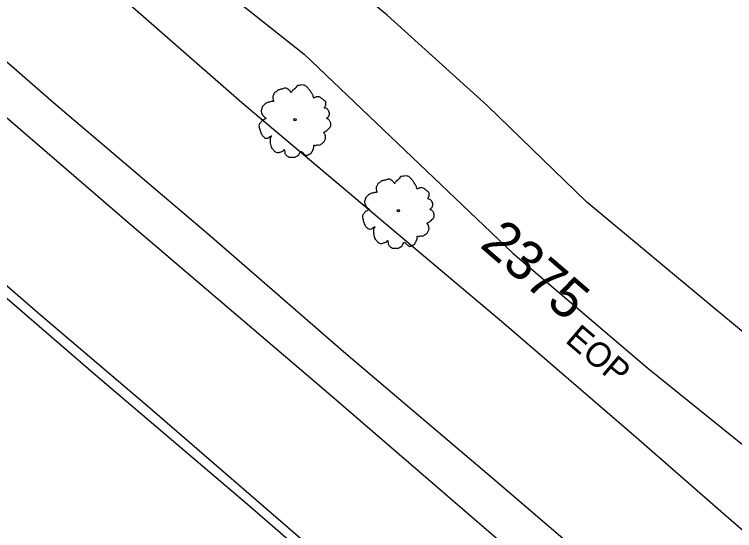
# Model space of a CAD drawing. Extents: x 2076109 to 2080761, y 592812 to 596750.
# Drawn here: x 2076678.1 to 2076824.7, y 596326.7 to 596431.7 of the extents above; entities that cross this region are included whole.
import ezdxf

# ---------------------------------------------------------------- set-up
doc = ezdxf.new("R2010")
doc.units = 0
for name, color, linetype in [('RD_EX_Fence_ChLk', 7, 'Continuous'), ('RD_EX_Misc', 7, 'Continuous'), ('RD_EX_Road', 7, 'Continuous'), ('RD_EX_Road_txCode', 7, 'Continuous'), ('RD_EX_VEG', 7, 'Continuous'), ('RD_HC_TX_Sta50', 7, 'Continuous')]:
    doc.layers.add(name, color=color, linetype=linetype)

msp = doc.modelspace()

# ---------------------------------------------------------------- linework, layer by layer
at = {"layer": 'RD_EX_Fence_ChLk'}
for points in [[(2076421.67, 596703.84), (2076420.04, 596678.46), (2076435, 596664.99), (2076476.98, 596628.77), (2076494.9, 596613.54), (2076529.02, 596583.47), (2076547.46, 596566.35), (2076588.83, 596531.53), (2076656.07, 596472.58), (2076690.89, 596443.2), (2076724.42, 596413.81), (2076777.76, 596368.9), (2076804.64, 596345.73), (2076822.97, 596329.73)], [(2076421.67, 596703.84), (2076420.04, 596678.46), (2076435, 596664.99), (2076476.98, 596628.77), (2076494.9, 596613.54), (2076529.02, 596583.47), (2076547.46, 596566.35), (2076588.83, 596531.53), (2076656.07, 596472.58), (2076690.89, 596443.2), (2076724.42, 596413.81), (2076777.76, 596368.9), (2076804.64, 596345.73), (2076822.97, 596329.73)], [(2076822.97, 596329.73), (2076907.02, 596257.07), (2076948.27, 596221.63), (2077023.38, 596156.57), (2077092.73, 596094.04)], [(2076822.97, 596329.73), (2076907.02, 596257.07), (2076948.27, 596221.63), (2077023.38, 596156.57), (2077092.73, 596094.04)]]:
    msp.add_lwpolyline(points, dxfattribs=at)
at = {"layer": 'RD_EX_Misc'}
for points in [[(2076810.47, 596295.64), (2076777.15, 596324.36), (2076741.65, 596354.97), (2076702.03, 596388.72), (2076677.4, 596409.97), (2076647.32, 596435.89), (2076621.03, 596458.58), (2076590.12, 596485.04), (2076559.73, 596511.07), (2076528.18, 596538.3), (2076511.92, 596552.28), (2076473.05, 596585.81), (2076454.39, 596601.84), (2076432.84, 596620.26), (2076409.88, 596640.05), (2076391.02, 596656.42), (2076366.25, 596677.71), (2076342.59, 596698.16), (2076317.7, 596719.66), (2076298.57, 596736.16), (2076283.82, 596748.95)], [(2076792.25, 596277.09), (2076766.6, 596299.24), (2076739.85, 596322.1), (2076705.21, 596352.04), (2076683.44, 596370.57), (2076661.29, 596389.7), (2076634.65, 596412.67), (2076608.65, 596435.12), (2076588.09, 596452.73), (2076560.2, 596476.97), (2076539.56, 596494.65), (2076513.35, 596516.99), (2076492.55, 596535.23), (2076471.22, 596553.49), (2076440.45, 596579.86), (2076417.79, 596599.46), (2076392.71, 596620.95), (2076369.17, 596640.89), (2076350.77, 596656.67), (2076332.26, 596672.64), (2076312.58, 596689.46), (2076285.06, 596712.98), (2076260.58, 596734.4)]]:
    msp.add_lwpolyline(points, dxfattribs=at)
at = {"layer": 'RD_EX_Road'}
for points in [[(2076295.81, 596750.03), (2076327.33, 596722.94), (2076360.43, 596694.1), (2076392.1, 596666.86), (2076422.24, 596640.73), (2076455.24, 596612.56), (2076486.01, 596586.14), (2076511.22, 596564.37), (2076545.63, 596535.19), (2076573.69, 596510.93), (2076594.17, 596493.79), (2076616.52, 596474.15), (2076639.68, 596454.59), (2076664.74, 596432.37), (2076686.11, 596413.8), (2076717.68, 596386.95), (2076745.58, 596362.77), (2076775.65, 596337.23), (2076797.83, 596318.25), (2076816.41, 596301.99)], [(2076790.96, 596275.94), (2076766.19, 596297.13), (2076743.02, 596316.93), (2076725.56, 596332.03), (2076694.64, 596358.37), (2076670.64, 596379.01), (2076648.31, 596398.11), (2076621.33, 596421.25), (2076606.1, 596434.61), (2076585.26, 596452.43), (2076568.05, 596467.31), (2076541.22, 596490.38), (2076523.49, 596505.54), (2076502.2, 596523.86), (2076469.84, 596552.11), (2076441.78, 596576.24), (2076412.01, 596601.82), (2076388.5, 596622.07), (2076362.03, 596644.66), (2076330.25, 596672.15), (2076299.41, 596698.57), (2076259.14, 596733.27)], [(2076842.97, 596352.71), (2076832.37, 596362.19), (2076820.52, 596372), (2076794.64, 596393.55), (2076774.42, 596413.16), (2076753.99, 596431.61), (2076731.69, 596450.01), (2076701.65, 596478.13), (2076672.55, 596503.52), (2076646.56, 596525.28), (2076627.87, 596540.71), (2076592.82, 596570.89), (2076568.98, 596591.67), (2076548.54, 596609.33), (2076527.99, 596626.43), (2076515.1, 596637.29), (2076494.85, 596655.12), (2076477.27, 596670.31), (2076468.82, 596677.3), (2076461.99, 596669.18), (2076455.15, 596661.07)], [(2076842.97, 596352.71), (2076832.37, 596362.19), (2076820.52, 596372), (2076794.64, 596393.55), (2076774.42, 596413.16), (2076753.99, 596431.61), (2076731.69, 596450.01), (2076701.65, 596478.13), (2076672.55, 596503.52), (2076646.56, 596525.28), (2076627.87, 596540.71), (2076592.82, 596570.89), (2076568.98, 596591.67), (2076548.54, 596609.33), (2076527.99, 596626.43), (2076515.1, 596637.29), (2076494.85, 596655.12), (2076477.27, 596670.31), (2076468.82, 596677.3), (2076461.99, 596669.18), (2076455.15, 596661.07)], [(2076455.15, 596661.07), (2076476.63, 596642.92), (2076494.95, 596628.34), (2076515.98, 596609.91), (2076530.88, 596597.77), (2076547.6, 596583.48), (2076561.23, 596571.31), (2076579.89, 596554.59), (2076592.31, 596544.26), (2076607.07, 596531.52), (2076649.41, 596493.37), (2076665.89, 596479.72), (2076693.1, 596458.59), (2076737.13, 596423.64), (2076779.57, 596383.19), (2076807.07, 596359.79), (2076830.55, 596340.86)], [(2076455.15, 596661.07), (2076476.63, 596642.92), (2076494.95, 596628.34), (2076515.98, 596609.91), (2076530.88, 596597.77), (2076547.6, 596583.48), (2076561.23, 596571.31), (2076579.89, 596554.59), (2076592.31, 596544.26), (2076607.07, 596531.52), (2076649.41, 596493.37), (2076665.89, 596479.72), (2076693.1, 596458.59), (2076737.13, 596423.64), (2076779.57, 596383.19), (2076807.07, 596359.79), (2076830.55, 596340.86)]]:
    msp.add_lwpolyline(points, dxfattribs=at)
at = {"layer": 'RD_EX_VEG'}
for centre, radius in [((2076735.25, 596410.32), 0.25), ((2076735.25, 596410.32), 0.25), ((2076735.23, 596410.32), 0.0001), ((2076735.23, 596410.32), 0.0001), ((2076756.28, 596391.81), 0.25), ((2076756.28, 596391.81), 0.25), ((2076756.26, 596391.82), 0.0001), ((2076756.26, 596391.82), 0.0001)]:
    msp.add_circle(centre, radius, dxfattribs=at)
for points in [[(2076741.55, 596413.73), (2076741.43, 596414), (2076741.18, 596414.24), (2076740.97, 596414.4), (2076740.79, 596414.56), (2076740.59, 596414.71), (2076740.29, 596414.88), (2076740.01, 596414.98), (2076739.73, 596414.97), (2076739.51, 596414.9), (2076739.25, 596414.81), (2076739.09, 596414.72), (2076739.01, 596414.82), (2076738.96, 596414.96), (2076738.9, 596415.22), (2076738.78, 596415.43), (2076738.66, 596415.65), (2076738.46, 596415.94), (2076738.29, 596416.25), (2076738.11, 596416.46), (2076737.91, 596416.72), (2076737.61, 596416.99), (2076737.33, 596417.23), (2076736.97, 596417.37), (2076736.43, 596417.35), (2076736.07, 596417.29), (2076735.77, 596417.29), (2076735.46, 596416.94), (2076735.24, 596416.62), (2076735.08, 596416.5), (2076734.74, 596416.22), (2076734.6, 596416.03), (2076734.48, 596415.82), (2076734.43, 596415.87), (2076734.2, 596416.17), (2076733.96, 596416.38), (2076733.56, 596416.64), (2076733.25, 596416.73), (2076732.92, 596416.66), (2076732.6, 596416.51), (2076732.38, 596416.49), (2076732.1, 596416.42), (2076732.03, 596416.41), (2076731.72, 596416.29), (2076731.38, 596415.98), (2076731.08, 596415.79), (2076730.95, 596415.57), (2076730.87, 596415.35), (2076730.74, 596415.08), (2076730.74, 596414.62), (2076730.81, 596414.29), (2076730.89, 596414.1), (2076730.37, 596414.01), (2076730.04, 596413.88), (2076729.63, 596413.79), (2076729.57, 596413.75), (2076729.13, 596413.56), (2076728.92, 596413.27), (2076728.63, 596413.02), (2076728.52, 596412.76), (2076728.39, 596412.37), (2076728.36, 596411.98), (2076728.5, 596411.48), (2076728.71, 596411.15), (2076729.15, 596410.73), (2076729.34, 596410.55), (2076729.17, 596410.49), (2076728.86, 596410.28), (2076728.49, 596410.07), (2076728.28, 596409.78), (2076728.09, 596409.56), (2076727.95, 596409.31), (2076727.91, 596408.91), (2076728.04, 596408.53), (2076728.12, 596408.09), (2076728.28, 596407.66), (2076728.5, 596407.21), (2076728.93, 596406.76), (2076729.17, 596406.58), (2076729.37, 596406.58), (2076729.8, 596406.59), (2076729.97, 596406.75), (2076730.5, 596407.02), (2076730.4, 596406.85), (2076730.18, 596406.52), (2076730.17, 596405.94), (2076730.21, 596405.51), (2076730.31, 596405.02), (2076730.4, 596404.72), (2076730.7, 596404.34), (2076730.95, 596404.06), (2076731.24, 596403.79), (2076731.63, 596403.67), (2076731.95, 596403.65), (2076732.21, 596403.74), (2076732.58, 596403.86), (2076732.75, 596403.9)], [(2076741.55, 596413.73), (2076741.43, 596414), (2076741.18, 596414.24), (2076740.97, 596414.4), (2076740.79, 596414.56), (2076740.59, 596414.71), (2076740.29, 596414.88), (2076740.01, 596414.98), (2076739.73, 596414.97), (2076739.51, 596414.9), (2076739.25, 596414.81), (2076739.09, 596414.72), (2076739.01, 596414.82), (2076738.96, 596414.96), (2076738.9, 596415.22), (2076738.78, 596415.43), (2076738.66, 596415.65), (2076738.46, 596415.94), (2076738.29, 596416.25), (2076738.11, 596416.46), (2076737.91, 596416.72), (2076737.61, 596416.99), (2076737.33, 596417.23), (2076736.97, 596417.37), (2076736.43, 596417.35), (2076736.07, 596417.29), (2076735.77, 596417.29), (2076735.46, 596416.94), (2076735.24, 596416.62), (2076735.08, 596416.5), (2076734.74, 596416.22), (2076734.6, 596416.03), (2076734.48, 596415.82), (2076734.43, 596415.87), (2076734.2, 596416.17), (2076733.96, 596416.38), (2076733.56, 596416.64), (2076733.25, 596416.73), (2076732.92, 596416.66), (2076732.6, 596416.51), (2076732.38, 596416.49), (2076732.1, 596416.42), (2076732.03, 596416.41), (2076731.72, 596416.29), (2076731.38, 596415.98), (2076731.08, 596415.79), (2076730.95, 596415.57), (2076730.87, 596415.35), (2076730.74, 596415.08), (2076730.74, 596414.62), (2076730.81, 596414.29), (2076730.89, 596414.1), (2076730.37, 596414.01), (2076730.04, 596413.88), (2076729.63, 596413.79), (2076729.57, 596413.75), (2076729.13, 596413.56), (2076728.92, 596413.27), (2076728.63, 596413.02), (2076728.52, 596412.76), (2076728.39, 596412.37), (2076728.36, 596411.98), (2076728.5, 596411.48), (2076728.71, 596411.15), (2076729.15, 596410.73), (2076729.34, 596410.55), (2076729.17, 596410.49), (2076728.86, 596410.28), (2076728.49, 596410.07), (2076728.28, 596409.78), (2076728.09, 596409.56), (2076727.95, 596409.31), (2076727.91, 596408.91), (2076728.04, 596408.53), (2076728.12, 596408.09), (2076728.28, 596407.66), (2076728.5, 596407.21), (2076728.93, 596406.76), (2076729.17, 596406.58), (2076729.37, 596406.58), (2076729.8, 596406.59), (2076729.97, 596406.75), (2076730.5, 596407.02), (2076730.4, 596406.85), (2076730.18, 596406.52), (2076730.17, 596405.94), (2076730.21, 596405.51), (2076730.31, 596405.02), (2076730.4, 596404.72), (2076730.7, 596404.34), (2076730.95, 596404.06), (2076731.24, 596403.79), (2076731.63, 596403.67), (2076731.95, 596403.65), (2076732.21, 596403.74), (2076732.58, 596403.86), (2076732.75, 596403.9)], [(2076732.75, 596403.9), (2076732.87, 596404.05), (2076733.06, 596404.22), (2076733.08, 596404.14), (2076733.12, 596403.97), (2076733.15, 596403.66), (2076733.19, 596403.43), (2076733.37, 596403.16), (2076733.6, 596402.97), (2076734.06, 596402.72), (2076734.61, 596402.71), (2076735.09, 596402.67), (2076735.41, 596402.76), (2076735.58, 596402.92), (2076736, 596403.18), (2076736.12, 596403.48), (2076736.21, 596403.59), (2076736.5, 596403.87), (2076736.59, 596403.83), (2076736.76, 596403.61), (2076737.06, 596403.35), (2076737.3, 596403.17), (2076737.56, 596403.06), (2076737.8, 596403.11), (2076738.13, 596403.33), (2076738.51, 596403.48), (2076738.6, 596403.62), (2076738.68, 596403.78), (2076738.82, 596403.94), (2076738.87, 596404.15), (2076738.96, 596404.31), (2076738.99, 596404.44), (2076739.06, 596404.63), (2076739.08, 596404.84), (2076739.05, 596405), (2076739.16, 596405.11), (2076739.41, 596405.08), (2076739.52, 596405.09), (2076739.73, 596405.18), (2076740.14, 596405.15), (2076740.52, 596405.31), (2076740.86, 596405.56), (2076741.08, 596405.74), (2076741.24, 596406), (2076741.36, 596406.3), (2076741.45, 596406.49), (2076741.47, 596406.71), (2076741.42, 596407.05), (2076741.34, 596407.29), (2076741.17, 596407.6), (2076741.12, 596407.8), (2076741.17, 596407.8), (2076741.3, 596407.87), (2076741.54, 596408.01), (2076741.9, 596408.3), (2076742.26, 596408.67), (2076742.28, 596408.69), (2076742.45, 596408.9), (2076742.51, 596409.19), (2076742.51, 596409.39), (2076742.52, 596409.63), (2076742.42, 596409.86), (2076742.27, 596410.12), (2076742.09, 596410.33), (2076741.91, 596410.46), (2076741.71, 596410.55), (2076741.81, 596410.69), (2076742.02, 596410.92), (2076742.12, 596411.04), (2076742.2, 596411.26), (2076742.27, 596411.55), (2076742.15, 596412), (2076741.78, 596412.51), (2076741.46, 596412.67), (2076741.23, 596412.72), (2076741.32, 596412.82), (2076741.39, 596413.09), (2076741.5, 596413.27), (2076741.52, 596413.48), (2076741.53, 596413.66), (2076741.53, 596413.77)], [(2076732.75, 596403.9), (2076732.87, 596404.05), (2076733.06, 596404.22), (2076733.08, 596404.14), (2076733.12, 596403.97), (2076733.15, 596403.66), (2076733.19, 596403.43), (2076733.37, 596403.16), (2076733.6, 596402.97), (2076734.06, 596402.72), (2076734.61, 596402.71), (2076735.09, 596402.67), (2076735.41, 596402.76), (2076735.58, 596402.92), (2076736, 596403.18), (2076736.12, 596403.48), (2076736.21, 596403.59), (2076736.5, 596403.87), (2076736.59, 596403.83), (2076736.76, 596403.61), (2076737.06, 596403.35), (2076737.3, 596403.17), (2076737.56, 596403.06), (2076737.8, 596403.11), (2076738.13, 596403.33), (2076738.51, 596403.48), (2076738.6, 596403.62), (2076738.68, 596403.78), (2076738.82, 596403.94), (2076738.87, 596404.15), (2076738.96, 596404.31), (2076738.99, 596404.44), (2076739.06, 596404.63), (2076739.08, 596404.84), (2076739.05, 596405), (2076739.16, 596405.11), (2076739.41, 596405.08), (2076739.52, 596405.09), (2076739.73, 596405.18), (2076740.14, 596405.15), (2076740.52, 596405.31), (2076740.86, 596405.56), (2076741.08, 596405.74), (2076741.24, 596406), (2076741.36, 596406.3), (2076741.45, 596406.49), (2076741.47, 596406.71), (2076741.42, 596407.05), (2076741.34, 596407.29), (2076741.17, 596407.6), (2076741.12, 596407.8), (2076741.17, 596407.8), (2076741.3, 596407.87), (2076741.54, 596408.01), (2076741.9, 596408.3), (2076742.26, 596408.67), (2076742.28, 596408.69), (2076742.45, 596408.9), (2076742.51, 596409.19), (2076742.51, 596409.39), (2076742.52, 596409.63), (2076742.42, 596409.86), (2076742.27, 596410.12), (2076742.09, 596410.33), (2076741.91, 596410.46), (2076741.71, 596410.55), (2076741.81, 596410.69), (2076742.02, 596410.92), (2076742.12, 596411.04), (2076742.2, 596411.26), (2076742.27, 596411.55), (2076742.15, 596412), (2076741.78, 596412.51), (2076741.46, 596412.67), (2076741.23, 596412.72), (2076741.32, 596412.82), (2076741.39, 596413.09), (2076741.5, 596413.27), (2076741.52, 596413.48), (2076741.53, 596413.66), (2076741.53, 596413.77)], [(2076762.59, 596395.23), (2076762.46, 596395.5), (2076762.21, 596395.73), (2076762, 596395.9), (2076761.83, 596396.06), (2076761.63, 596396.21), (2076761.33, 596396.38), (2076761.05, 596396.48), (2076760.77, 596396.47), (2076760.55, 596396.4), (2076760.28, 596396.31), (2076760.13, 596396.22), (2076760.05, 596396.32), (2076759.99, 596396.46), (2076759.94, 596396.71), (2076759.81, 596396.93), (2076759.69, 596397.15), (2076759.5, 596397.44), (2076759.32, 596397.75), (2076759.15, 596397.96), (2076758.94, 596398.22), (2076758.65, 596398.48), (2076758.37, 596398.73), (2076758, 596398.86), (2076757.47, 596398.85), (2076757.1, 596398.79), (2076756.81, 596398.79), (2076756.49, 596398.44), (2076756.27, 596398.12), (2076756.11, 596398), (2076755.78, 596397.72), (2076755.63, 596397.52), (2076755.52, 596397.32), (2076755.46, 596397.37), (2076755.23, 596397.67), (2076755, 596397.88), (2076754.59, 596398.14), (2076754.29, 596398.23), (2076753.96, 596398.15), (2076753.64, 596398), (2076753.42, 596397.99), (2076753.14, 596397.92), (2076753.06, 596397.91), (2076752.75, 596397.79), (2076752.41, 596397.48), (2076752.12, 596397.29), (2076751.99, 596397.07), (2076751.91, 596396.85), (2076751.78, 596396.58), (2076751.78, 596396.12), (2076751.85, 596395.79), (2076751.93, 596395.6), (2076751.4, 596395.51), (2076751.08, 596395.38), (2076750.67, 596395.29), (2076750.6, 596395.25), (2076750.16, 596395.06), (2076749.95, 596394.77), (2076749.66, 596394.52), (2076749.56, 596394.26), (2076749.43, 596393.87), (2076749.39, 596393.48), (2076749.53, 596392.98), (2076749.75, 596392.65), (2076750.18, 596392.23), (2076750.37, 596392.05), (2076750.21, 596391.99), (2076749.89, 596391.78), (2076749.52, 596391.57), (2076749.32, 596391.28), (2076749.13, 596391.06), (2076748.98, 596390.81), (2076748.95, 596390.41), (2076749.08, 596390.03), (2076749.16, 596389.58), (2076749.31, 596389.16), (2076749.54, 596388.71), (2076749.96, 596388.26), (2076750.21, 596388.08), (2076750.41, 596388.08), (2076750.83, 596388.09), (2076751, 596388.25), (2076751.54, 596388.52), (2076751.44, 596388.35), (2076751.22, 596388.02), (2076751.2, 596387.44), (2076751.25, 596387), (2076751.35, 596386.52), (2076751.43, 596386.22), (2076751.73, 596385.84), (2076751.98, 596385.55), (2076752.27, 596385.29), (2076752.66, 596385.16), (2076752.99, 596385.15), (2076753.25, 596385.24), (2076753.61, 596385.36), (2076753.79, 596385.4)], [(2076762.59, 596395.23), (2076762.46, 596395.5), (2076762.21, 596395.73), (2076762, 596395.9), (2076761.83, 596396.06), (2076761.63, 596396.21), (2076761.33, 596396.38), (2076761.05, 596396.48), (2076760.77, 596396.47), (2076760.55, 596396.4), (2076760.28, 596396.31), (2076760.13, 596396.22), (2076760.05, 596396.32), (2076759.99, 596396.46), (2076759.94, 596396.71), (2076759.81, 596396.93), (2076759.69, 596397.15), (2076759.5, 596397.44), (2076759.32, 596397.75), (2076759.15, 596397.96), (2076758.94, 596398.22), (2076758.65, 596398.48), (2076758.37, 596398.73), (2076758, 596398.86), (2076757.47, 596398.85), (2076757.1, 596398.79), (2076756.81, 596398.79), (2076756.49, 596398.44), (2076756.27, 596398.12), (2076756.11, 596398), (2076755.78, 596397.72), (2076755.63, 596397.52), (2076755.52, 596397.32), (2076755.46, 596397.37), (2076755.23, 596397.67), (2076755, 596397.88), (2076754.59, 596398.14), (2076754.29, 596398.23), (2076753.96, 596398.15), (2076753.64, 596398), (2076753.42, 596397.99), (2076753.14, 596397.92), (2076753.06, 596397.91), (2076752.75, 596397.79), (2076752.41, 596397.48), (2076752.12, 596397.29), (2076751.99, 596397.07), (2076751.91, 596396.85), (2076751.78, 596396.58), (2076751.78, 596396.12), (2076751.85, 596395.79), (2076751.93, 596395.6), (2076751.4, 596395.51), (2076751.08, 596395.38), (2076750.67, 596395.29), (2076750.6, 596395.25), (2076750.16, 596395.06), (2076749.95, 596394.77), (2076749.66, 596394.52), (2076749.56, 596394.26), (2076749.43, 596393.87), (2076749.39, 596393.48), (2076749.53, 596392.98), (2076749.75, 596392.65), (2076750.18, 596392.23), (2076750.37, 596392.05), (2076750.21, 596391.99), (2076749.89, 596391.78), (2076749.52, 596391.57), (2076749.32, 596391.28), (2076749.13, 596391.06), (2076748.98, 596390.81), (2076748.95, 596390.41), (2076749.08, 596390.03), (2076749.16, 596389.58), (2076749.31, 596389.16), (2076749.54, 596388.71), (2076749.96, 596388.26), (2076750.21, 596388.08), (2076750.41, 596388.08), (2076750.83, 596388.09), (2076751, 596388.25), (2076751.54, 596388.52), (2076751.44, 596388.35), (2076751.22, 596388.02), (2076751.2, 596387.44), (2076751.25, 596387), (2076751.35, 596386.52), (2076751.43, 596386.22), (2076751.73, 596385.84), (2076751.98, 596385.55), (2076752.27, 596385.29), (2076752.66, 596385.16), (2076752.99, 596385.15), (2076753.25, 596385.24), (2076753.61, 596385.36), (2076753.79, 596385.4)], [(2076753.79, 596385.4), (2076753.91, 596385.55), (2076754.1, 596385.72), (2076754.11, 596385.64), (2076754.16, 596385.46), (2076754.18, 596385.16), (2076754.23, 596384.93), (2076754.41, 596384.66), (2076754.63, 596384.47), (2076755.09, 596384.21), (2076755.64, 596384.21), (2076756.12, 596384.17), (2076756.44, 596384.26), (2076756.62, 596384.41), (2076757.04, 596384.68), (2076757.16, 596384.98), (2076757.24, 596385.08), (2076757.54, 596385.37), (2076757.62, 596385.33), (2076757.8, 596385.11), (2076758.09, 596384.85), (2076758.34, 596384.67), (2076758.6, 596384.56), (2076758.83, 596384.61), (2076759.17, 596384.82), (2076759.54, 596384.98), (2076759.63, 596385.12), (2076759.72, 596385.28), (2076759.85, 596385.44), (2076759.91, 596385.65), (2076759.99, 596385.81), (2076760.03, 596385.94), (2076760.1, 596386.13), (2076760.12, 596386.34), (2076760.09, 596386.49), (2076760.2, 596386.61), (2076760.44, 596386.58), (2076760.56, 596386.59), (2076760.76, 596386.67), (2076761.18, 596386.65), (2076761.55, 596386.8), (2076761.9, 596387.06), (2076762.11, 596387.24), (2076762.28, 596387.5), (2076762.4, 596387.8), (2076762.49, 596387.99), (2076762.51, 596388.21), (2076762.46, 596388.55), (2076762.38, 596388.79), (2076762.21, 596389.1), (2076762.15, 596389.3), (2076762.21, 596389.3), (2076762.34, 596389.37), (2076762.58, 596389.51), (2076762.93, 596389.8), (2076763.29, 596390.17), (2076763.31, 596390.18), (2076763.48, 596390.39), (2076763.55, 596390.69), (2076763.55, 596390.89), (2076763.56, 596391.13), (2076763.46, 596391.36), (2076763.31, 596391.62), (2076763.13, 596391.83), (2076762.94, 596391.96), (2076762.75, 596392.05), (2076762.84, 596392.19), (2076763.05, 596392.42), (2076763.16, 596392.54), (2076763.24, 596392.75), (2076763.3, 596393.05), (2076763.19, 596393.5), (2076762.82, 596394.01), (2076762.5, 596394.17), (2076762.27, 596394.22), (2076762.35, 596394.32), (2076762.43, 596394.59), (2076762.53, 596394.77), (2076762.55, 596394.98), (2076762.57, 596395.16), (2076762.56, 596395.27)], [(2076753.79, 596385.4), (2076753.91, 596385.55), (2076754.1, 596385.72), (2076754.11, 596385.64), (2076754.16, 596385.46), (2076754.18, 596385.16), (2076754.23, 596384.93), (2076754.41, 596384.66), (2076754.63, 596384.47), (2076755.09, 596384.21), (2076755.64, 596384.21), (2076756.12, 596384.17), (2076756.44, 596384.26), (2076756.62, 596384.41), (2076757.04, 596384.68), (2076757.16, 596384.98), (2076757.24, 596385.08), (2076757.54, 596385.37), (2076757.62, 596385.33), (2076757.8, 596385.11), (2076758.09, 596384.85), (2076758.34, 596384.67), (2076758.6, 596384.56), (2076758.83, 596384.61), (2076759.17, 596384.82), (2076759.54, 596384.98), (2076759.63, 596385.12), (2076759.72, 596385.28), (2076759.85, 596385.44), (2076759.91, 596385.65), (2076759.99, 596385.81), (2076760.03, 596385.94), (2076760.1, 596386.13), (2076760.12, 596386.34), (2076760.09, 596386.49), (2076760.2, 596386.61), (2076760.44, 596386.58), (2076760.56, 596386.59), (2076760.76, 596386.67), (2076761.18, 596386.65), (2076761.55, 596386.8), (2076761.9, 596387.06), (2076762.11, 596387.24), (2076762.28, 596387.5), (2076762.4, 596387.8), (2076762.49, 596387.99), (2076762.51, 596388.21), (2076762.46, 596388.55), (2076762.38, 596388.79), (2076762.21, 596389.1), (2076762.15, 596389.3), (2076762.21, 596389.3), (2076762.34, 596389.37), (2076762.58, 596389.51), (2076762.93, 596389.8), (2076763.29, 596390.17), (2076763.31, 596390.18), (2076763.48, 596390.39), (2076763.55, 596390.69), (2076763.55, 596390.89), (2076763.56, 596391.13), (2076763.46, 596391.36), (2076763.31, 596391.62), (2076763.13, 596391.83), (2076762.94, 596391.96), (2076762.75, 596392.05), (2076762.84, 596392.19), (2076763.05, 596392.42), (2076763.16, 596392.54), (2076763.24, 596392.75), (2076763.3, 596393.05), (2076763.19, 596393.5), (2076762.82, 596394.01), (2076762.5, 596394.17), (2076762.27, 596394.22), (2076762.35, 596394.32), (2076762.43, 596394.59), (2076762.53, 596394.77), (2076762.55, 596394.98), (2076762.57, 596395.16), (2076762.56, 596395.27)]]:
    msp.add_spline(points, degree=3, dxfattribs=at)

# ---------------------------------------------------------------- texts
at = {"layer": 'RD_EX_Road_txCode'}
msp.add_text('EOP', height=5, rotation=319.6274, dxfattribs=at).set_placement((2076790.02, 596365.19))
msp.add_text('EOP', height=5, rotation=319.6274, dxfattribs=at).set_placement((2076790.02, 596365.19))
at = {"layer": 'RD_HC_TX_Sta50'}
msp.add_text('2375', height=8, rotation=319.2954, dxfattribs=at).set_placement((2076772.64, 596384.56))
msp.add_text('2375', height=8, rotation=319.2954, dxfattribs=at).set_placement((2076772.64, 596384.56))

doc.saveas('drawing.dxf')
